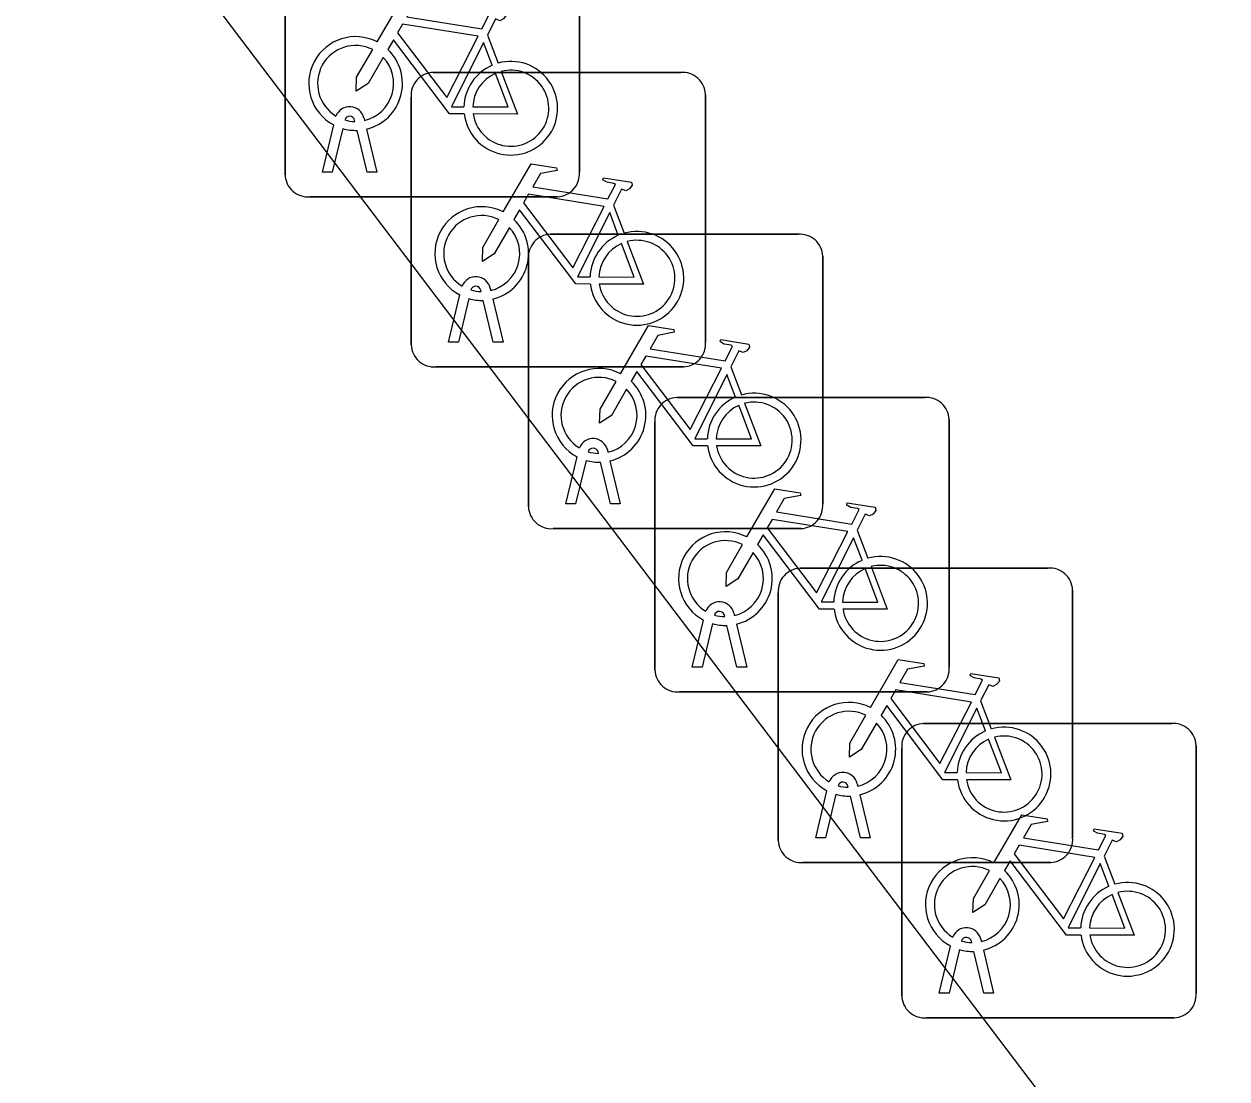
# Model space of a CAD drawing. Extents: x 160037 to 160839, y 385326 to 386441.
# Drawn here: x 160343.204 to 160347.286, y 385973.718 to 385977.298 of the extents above; entities that cross this region are included whole.
import ezdxf

# ---------------------------------------------------------------- set-up
doc = ezdxf.new("R2010")
doc.units = 0
doc.layers.add('IMGEO_Fietsenrek', color=7, linetype='Continuous')
doc.layers.add('IMGEO_Rijbaan_lokaal_open', color=7, linetype='Continuous')

msp = doc.modelspace()

# ---------------------------------------------------------------- linework, layer by layer
at = {"layer": 'IMGEO_Fietsenrek'}
for p, q in [((160344.0895, 385976.7859), (160344.0895, 385977.6268)), ((160344.0895, 385977.6268), (160344.0895, 385976.7859)), ((160345.0885, 385977.6361), (160345.0885, 385976.7952)), ((160345.0885, 385976.7952), (160345.0885, 385977.6361)), ((160344.7762, 385977.2602), (160344.8125, 385977.165)), ((160344.5919, 385977.1335), (160345.4328, 385977.1335)), ((160345.4328, 385977.1335), (160344.5919, 385977.1335)), ((160344.5175, 385976.2089), (160344.5175, 385977.0498)), ((160344.5175, 385977.0498), (160344.5175, 385976.2089)), ((160345.5165, 385977.0591), (160345.5165, 385976.2182)), ((160345.5165, 385976.2182), (160345.5165, 385977.0591)), ((160344.3269, 385976.9669), (160344.3259, 385976.9712)), ((160344.3576, 385976.9784), (160344.3594, 385976.9705)), ((160344.2165, 385976.7953), (160344.2548, 385976.9553)), ((160344.2852, 385976.9431), (160344.2499, 385976.7953)), ((160344.368, 385976.7953), (160344.3341, 385976.937)), ((160344.3664, 385976.9413), (160344.4014, 385976.7953)), ((160344.2499, 385976.7953), (160344.2165, 385976.7953)), ((160344.4014, 385976.7953), (160344.368, 385976.7953)), ((160345.0141, 385976.7115), (160344.1732, 385976.7115)), ((160344.1732, 385976.7115), (160345.0141, 385976.7115)), ((160345.2042, 385976.6832), (160345.2405, 385976.588)), ((160344.9899, 385976.5845), (160345.8308, 385976.5845)), ((160345.8308, 385976.5845), (160344.9899, 385976.5845)), ((160344.9155, 385975.6599), (160344.9155, 385976.5008)), ((160344.9155, 385976.5008), (160344.9155, 385975.6599)), ((160345.9145, 385976.5101), (160345.9145, 385975.6692)), ((160345.9145, 385975.6692), (160345.9145, 385976.5101)), ((160344.7549, 385976.3899), (160344.7539, 385976.3942)), ((160344.7856, 385976.4014), (160344.7874, 385976.3935)), ((160344.6445, 385976.2183), (160344.6828, 385976.3783)), ((160344.7132, 385976.3661), (160344.6779, 385976.2183)), ((160344.796, 385976.2183), (160344.7621, 385976.36)), ((160344.7944, 385976.3643), (160344.8294, 385976.2183)), ((160344.6779, 385976.2183), (160344.6445, 385976.2183)), ((160344.8294, 385976.2183), (160344.796, 385976.2183)), ((160345.4421, 385976.1345), (160344.6012, 385976.1345)), ((160344.6012, 385976.1345), (160345.4421, 385976.1345)), ((160345.6022, 385976.1342), (160345.6385, 385976.039)), ((160345.4189, 385976.0305), (160346.2598, 385976.0305)), ((160346.2598, 385976.0305), (160345.4189, 385976.0305)), ((160345.3445, 385975.1059), (160345.3445, 385975.9468)), ((160345.3445, 385975.9468), (160345.3445, 385975.1059)), ((160346.3435, 385975.9561), (160346.3435, 385975.1152)), ((160346.3435, 385975.1152), (160346.3435, 385975.9561)), ((160345.0425, 385975.6693), (160345.0808, 385975.8293)), ((160345.1529, 385975.8409), (160345.1519, 385975.8452)), ((160345.1836, 385975.8524), (160345.1854, 385975.8445)), ((160345.1112, 385975.8171), (160345.0759, 385975.6693)), ((160345.194, 385975.6693), (160345.1601, 385975.811)), ((160345.1924, 385975.8153), (160345.2274, 385975.6693)), ((160345.0759, 385975.6693), (160345.0425, 385975.6693)), ((160345.2274, 385975.6693), (160345.194, 385975.6693)), ((160345.8401, 385975.5855), (160344.9992, 385975.5855)), ((160344.9992, 385975.5855), (160345.8401, 385975.5855)), ((160346.0312, 385975.5802), (160346.0675, 385975.485)), ((160345.8379, 385975.4515), (160346.6788, 385975.4515)), ((160346.6788, 385975.4515), (160345.8379, 385975.4515)), ((160346.7625, 385975.3771), (160346.7625, 385974.5362)), ((160346.7625, 385974.5362), (160346.7625, 385975.3771)), ((160345.7635, 385974.5269), (160345.7635, 385975.3678)), ((160345.7635, 385975.3678), (160345.7635, 385974.5269)), ((160345.5819, 385975.2869), (160345.5809, 385975.2912)), ((160345.6126, 385975.2984), (160345.6144, 385975.2905)), ((160345.4715, 385975.1153), (160345.5098, 385975.2753)), ((160345.5402, 385975.2631), (160345.5049, 385975.1153)), ((160345.623, 385975.1153), (160345.5891, 385975.257)), ((160345.6214, 385975.2613), (160345.6564, 385975.1153)), ((160345.5049, 385975.1153), (160345.4715, 385975.1153)), ((160345.6564, 385975.1153), (160345.623, 385975.1153)), ((160346.2691, 385975.0315), (160345.4282, 385975.0315)), ((160345.4282, 385975.0315), (160346.2691, 385975.0315)), ((160346.4502, 385975.0012), (160346.4865, 385974.906)), ((160346.2569, 385974.9245), (160347.0978, 385974.9245)), ((160347.0978, 385974.9245), (160346.2569, 385974.9245)), ((160346.1825, 385973.9999), (160346.1825, 385974.8408)), ((160346.1825, 385974.8408), (160346.1825, 385973.9999)), ((160347.1815, 385974.8501), (160347.1815, 385974.0092)), ((160347.1815, 385974.0092), (160347.1815, 385974.8501)), ((160346.0316, 385974.7194), (160346.0334, 385974.7115)), ((160345.8905, 385974.5363), (160345.9288, 385974.6963)), ((160345.9592, 385974.6841), (160345.9239, 385974.5363)), ((160346.0009, 385974.7079), (160345.9999, 385974.7122)), ((160346.042, 385974.5363), (160346.0081, 385974.678)), ((160346.0404, 385974.6823), (160346.0754, 385974.5363)), ((160345.9239, 385974.5363), (160345.8905, 385974.5363)), ((160346.0754, 385974.5363), (160346.042, 385974.5363)), ((160346.8692, 385974.4742), (160346.9055, 385974.379)), ((160346.6881, 385974.4525), (160345.8472, 385974.4525)), ((160345.8472, 385974.4525), (160346.6881, 385974.4525)), ((160346.4506, 385974.1924), (160346.4524, 385974.1845)), ((160346.3095, 385974.0093), (160346.3478, 385974.1693)), ((160346.3782, 385974.1571), (160346.3429, 385974.0093)), ((160346.4199, 385974.1809), (160346.4189, 385974.1852)), ((160346.461, 385974.0093), (160346.4271, 385974.151)), ((160346.4594, 385974.1553), (160346.4944, 385974.0093)), ((160346.3429, 385974.0093), (160346.3095, 385974.0093)), ((160346.4944, 385974.0093), (160346.461, 385974.0093)), ((160347.1071, 385973.9255), (160346.2662, 385973.9255)), ((160346.2662, 385973.9255), (160347.1071, 385973.9255))]:
    msp.add_line(p, q, dxfattribs=at)
for points in [[(160344.4021, 385977.2372), (160344.4968, 385977.4007), (160344.583, 385977.3869), (160344.5847, 385977.3782), (160344.5286, 385977.3673), (160344.5024, 385977.322), (160344.7576, 385977.2812)], [(160344.7576, 385977.2812), (160344.7826, 385977.33), (160344.7775, 385977.334), (160344.7543, 385977.3377), (160344.7416, 385977.3452), (160344.7406, 385977.3483), (160344.7428, 385977.3529), (160344.8376, 385977.3378), (160344.8399, 385977.3275), (160344.8305, 385977.3151), (160344.8181, 385977.3087), (160344.8036, 385977.3149), (160344.7762, 385977.2602)], [(160344.7447, 385977.256), (160344.4879, 385977.297), (160344.4712, 385977.2682), (160344.6382, 385977.0479), (160344.7447, 385977.256)], [(160344.4228, 385977.1847), (160344.3712, 385977.0955), (160344.3313, 385977.0695), (160344.3325, 385977.117), (160344.387, 385977.2112)], [(160344.6978, 385976.9925), (160344.6481, 385976.9926), (160344.4574, 385977.2443), (160344.4384, 385977.2115)], [(160344.7927, 385977.158), (160344.7634, 385977.2348), (160344.654, 385977.0167), (160344.6967, 385977.0166)], [(160344.7267, 385977.0165), (160344.8466, 385977.0163), (160344.8034, 385977.1299)], [(160344.8232, 385977.1368), (160344.8782, 385976.9922), (160344.7281, 385976.9925)], [(160344.8301, 385976.6602), (160344.9248, 385976.8237), (160345.011, 385976.8099), (160345.0127, 385976.8012), (160344.9566, 385976.7903), (160344.9304, 385976.745), (160345.1856, 385976.7042)], [(160345.1856, 385976.7042), (160345.2106, 385976.753), (160345.2055, 385976.757), (160345.1823, 385976.7607), (160345.1696, 385976.7682), (160345.1686, 385976.7713), (160345.1708, 385976.7759), (160345.2656, 385976.7608), (160345.2679, 385976.7505), (160345.2585, 385976.7381), (160345.2461, 385976.7317), (160345.2316, 385976.7379), (160345.2042, 385976.6832)], [(160345.1727, 385976.679), (160344.9159, 385976.72), (160344.8992, 385976.6912), (160345.0662, 385976.4709), (160345.1727, 385976.679)], [(160345.1258, 385976.4155), (160345.0761, 385976.4156), (160344.8854, 385976.6673), (160344.8664, 385976.6345)], [(160345.2207, 385976.581), (160345.1914, 385976.6578), (160345.082, 385976.4397), (160345.1247, 385976.4396)], [(160344.8508, 385976.6077), (160344.7992, 385976.5185), (160344.7593, 385976.4925), (160344.7605, 385976.54), (160344.815, 385976.6342)], [(160345.2512, 385976.5598), (160345.3062, 385976.4152), (160345.1561, 385976.4155)], [(160345.1547, 385976.4395), (160345.2746, 385976.4393), (160345.2314, 385976.5529)], [(160345.2281, 385976.1112), (160345.3228, 385976.2747), (160345.409, 385976.2609), (160345.4107, 385976.2522), (160345.3546, 385976.2413), (160345.3284, 385976.196), (160345.5836, 385976.1552)], [(160345.5836, 385976.1552), (160345.6086, 385976.204), (160345.6035, 385976.208), (160345.5803, 385976.2117), (160345.5676, 385976.2192), (160345.5666, 385976.2223), (160345.5688, 385976.2269), (160345.6636, 385976.2118), (160345.6659, 385976.2015), (160345.6565, 385976.1891), (160345.6441, 385976.1827), (160345.6296, 385976.1889), (160345.6022, 385976.1342)], [(160345.5707, 385976.13), (160345.3139, 385976.171), (160345.2972, 385976.1422), (160345.4642, 385975.9219), (160345.5707, 385976.13)], [(160345.5238, 385975.8665), (160345.4741, 385975.8666), (160345.2834, 385976.1183), (160345.2644, 385976.0855)], [(160345.6187, 385976.032), (160345.5894, 385976.1088), (160345.48, 385975.8907), (160345.5227, 385975.8906)], [(160345.2488, 385976.0587), (160345.1972, 385975.9695), (160345.1573, 385975.9435), (160345.1585, 385975.991), (160345.213, 385976.0852)], [(160345.5527, 385975.8905), (160345.6726, 385975.8903), (160345.6294, 385976.0039)], [(160345.6492, 385976.0108), (160345.7042, 385975.8662), (160345.5541, 385975.8665)], [(160345.6571, 385975.5572), (160345.7518, 385975.7207), (160345.838, 385975.7069), (160345.8397, 385975.6982), (160345.7836, 385975.6873), (160345.7574, 385975.642), (160346.0126, 385975.6012)], [(160346.0126, 385975.6012), (160346.0376, 385975.65), (160346.0325, 385975.654), (160346.0093, 385975.6577), (160345.9966, 385975.6652), (160345.9956, 385975.6683), (160345.9978, 385975.6729), (160346.0926, 385975.6578), (160346.0949, 385975.6475), (160346.0855, 385975.6351), (160346.0731, 385975.6287), (160346.0586, 385975.6349), (160346.0312, 385975.5802)], [(160345.9997, 385975.576), (160345.7429, 385975.617), (160345.7262, 385975.5882), (160345.8932, 385975.3679), (160345.9997, 385975.576)], [(160345.9528, 385975.3125), (160345.9031, 385975.3126), (160345.7124, 385975.5643), (160345.6934, 385975.5315)], [(160346.0477, 385975.478), (160346.0184, 385975.5548), (160345.909, 385975.3367), (160345.9517, 385975.3366)], [(160345.6778, 385975.5047), (160345.6262, 385975.4155), (160345.5863, 385975.3895), (160345.5875, 385975.437), (160345.642, 385975.5312)], [(160346.0782, 385975.4568), (160346.1332, 385975.3122), (160345.9831, 385975.3125)], [(160345.9817, 385975.3365), (160346.1016, 385975.3363), (160346.0584, 385975.4499)], [(160346.0761, 385974.9782), (160346.1708, 385975.1417), (160346.257, 385975.1279), (160346.2587, 385975.1192), (160346.2026, 385975.1083), (160346.1764, 385975.063), (160346.4316, 385975.0222)], [(160346.4316, 385975.0222), (160346.4566, 385975.071), (160346.4515, 385975.075), (160346.4283, 385975.0787), (160346.4156, 385975.0862), (160346.4146, 385975.0893), (160346.4168, 385975.0939), (160346.5116, 385975.0788), (160346.5139, 385975.0685), (160346.5045, 385975.0561), (160346.4921, 385975.0497), (160346.4776, 385975.0559), (160346.4502, 385975.0012)], [(160346.4187, 385974.997), (160346.1619, 385975.038), (160346.1452, 385975.0092), (160346.3122, 385974.7889), (160346.4187, 385974.997)], [(160346.3718, 385974.7335), (160346.3221, 385974.7336), (160346.1314, 385974.9853), (160346.1124, 385974.9525)], [(160346.4667, 385974.899), (160346.4374, 385974.9758), (160346.328, 385974.7577), (160346.3707, 385974.7576)], [(160346.0968, 385974.9257), (160346.0452, 385974.8365), (160346.0053, 385974.8105), (160346.0065, 385974.858), (160346.061, 385974.9522)], [(160346.4007, 385974.7575), (160346.5206, 385974.7573), (160346.4774, 385974.8709)], [(160346.4972, 385974.8778), (160346.5522, 385974.7332), (160346.4021, 385974.7335)], [(160346.4951, 385974.4512), (160346.5898, 385974.6147), (160346.676, 385974.6009), (160346.6777, 385974.5922), (160346.6216, 385974.5813), (160346.5954, 385974.536), (160346.8506, 385974.4952)], [(160346.8506, 385974.4952), (160346.8756, 385974.544), (160346.8705, 385974.548), (160346.8473, 385974.5517), (160346.8346, 385974.5592), (160346.8336, 385974.5623), (160346.8358, 385974.5669), (160346.9306, 385974.5518), (160346.9329, 385974.5415), (160346.9235, 385974.5291), (160346.9111, 385974.5227), (160346.8966, 385974.5289), (160346.8692, 385974.4742)], [(160346.8377, 385974.47), (160346.5809, 385974.511), (160346.5642, 385974.4822), (160346.7312, 385974.2619), (160346.8377, 385974.47)], [(160346.7908, 385974.2065), (160346.7411, 385974.2066), (160346.5504, 385974.4583), (160346.5314, 385974.4255)], [(160346.8857, 385974.372), (160346.8564, 385974.4488), (160346.747, 385974.2307), (160346.7897, 385974.2306)], [(160346.5158, 385974.3987), (160346.4642, 385974.3095), (160346.4243, 385974.2835), (160346.4255, 385974.331), (160346.48, 385974.4252)], [(160346.9162, 385974.3508), (160346.9712, 385974.2062), (160346.8211, 385974.2065)], [(160346.8197, 385974.2305), (160346.9396, 385974.2303), (160346.8964, 385974.3439)]]:
    msp.add_lwpolyline(points, dxfattribs=at)
for centre, radius, start, end in [((160344.3291, 385977.0959), 0.159, 62.6766, 242.1369), ((160344.3291, 385977.0959), 0.129, 63.3192, 238.903), ((160344.3291, 385977.0959), 0.159, 283.5766, 46.6042), ((160344.3291, 385977.0959), 0.129, 283.6043, 43.4302), ((160344.8557, 385977.0119), 0.159, 187.0065, 105.7708), ((160344.5952, 385977.0556), 0.0779, 92.4484, 184.2845), ((160344.5952, 385977.0556), 0.0779, 92.4484, 184.2845), ((160344.8557, 385977.0119), 0.159, 113.3408, 178.3217), ((160344.8557, 385977.0119), 0.129, 113.923, 177.9556), ((160344.8557, 385977.0119), 0.129, 188.6715, 104.5883), ((160345.4386, 385977.0558), 0.0779, 2.4484, 94.2845), ((160345.4386, 385977.0558), 0.0779, 2.4484, 94.2845), ((160344.3089, 385976.9673), 0.0499, 12.8025, 158.6934), ((160344.3089, 385976.9673), 0.0174, 12.8025, 163.4502), ((160344.3291, 385977.0959), 0.129, 253.415, 269.0204), ((160344.3291, 385977.0959), 0.159, 253.9967, 271.7867), ((160344.1674, 385976.7892), 0.0779, 182.4484, 274.2845), ((160344.1674, 385976.7892), 0.0779, 182.4484, 274.2845), ((160345.0108, 385976.7894), 0.0779, 272.4484, 4.2845), ((160345.0108, 385976.7894), 0.0779, 272.4484, 4.2845), ((160344.7571, 385976.5189), 0.159, 62.6766, 242.1369), ((160344.7571, 385976.5189), 0.129, 63.3192, 238.903), ((160344.7571, 385976.5189), 0.129, 283.6043, 43.4302), ((160344.7571, 385976.5189), 0.159, 283.5766, 46.6042), ((160344.9932, 385976.5066), 0.0779, 92.4484, 184.2845), ((160344.9932, 385976.5066), 0.0779, 92.4484, 184.2845), ((160345.2837, 385976.4349), 0.159, 113.3408, 178.3217), ((160345.2837, 385976.4349), 0.159, 187.0065, 105.7708), ((160345.2837, 385976.4349), 0.129, 188.6715, 104.5883), ((160345.8366, 385976.5068), 0.0779, 2.4484, 94.2845), ((160345.8366, 385976.5068), 0.0779, 2.4484, 94.2845), ((160345.2837, 385976.4349), 0.129, 113.923, 177.9556), ((160344.7369, 385976.3903), 0.0499, 12.8025, 158.6934), ((160344.7369, 385976.3903), 0.0174, 12.8025, 163.4502), ((160344.7571, 385976.5189), 0.129, 253.415, 269.0204), ((160344.7571, 385976.5189), 0.159, 253.9967, 271.7867), ((160344.5954, 385976.2122), 0.0779, 182.4484, 274.2845), ((160344.5954, 385976.2122), 0.0779, 182.4484, 274.2845), ((160345.4388, 385976.2124), 0.0779, 272.4484, 4.2845), ((160345.4388, 385976.2124), 0.0779, 272.4484, 4.2845), ((160345.1551, 385975.9699), 0.159, 62.6766, 242.1369), ((160345.1551, 385975.9699), 0.129, 63.3192, 238.903), ((160345.1551, 385975.9699), 0.159, 283.5766, 46.6042), ((160345.1551, 385975.9699), 0.129, 283.6043, 43.4302), ((160345.4222, 385975.9526), 0.0779, 92.4484, 184.2845), ((160345.4222, 385975.9526), 0.0779, 92.4484, 184.2845), ((160345.6817, 385975.8859), 0.159, 113.3408, 178.3217), ((160345.6817, 385975.8859), 0.159, 187.0065, 105.7708), ((160346.2656, 385975.9528), 0.0779, 2.4484, 94.2845), ((160346.2656, 385975.9528), 0.0779, 2.4484, 94.2845), ((160345.6817, 385975.8859), 0.129, 113.923, 177.9556), ((160345.6817, 385975.8859), 0.129, 188.6715, 104.5883), ((160345.1349, 385975.8413), 0.0499, 12.8025, 158.6934), ((160345.1349, 385975.8413), 0.0174, 12.8025, 163.4502), ((160345.1551, 385975.9699), 0.129, 253.415, 269.0204), ((160345.1551, 385975.9699), 0.159, 253.9967, 271.7867), ((160344.9934, 385975.6632), 0.0779, 182.4484, 274.2845), ((160344.9934, 385975.6632), 0.0779, 182.4484, 274.2845), ((160345.8368, 385975.6634), 0.0779, 272.4484, 4.2845), ((160345.8368, 385975.6634), 0.0779, 272.4484, 4.2845), ((160345.5841, 385975.4159), 0.159, 62.6766, 242.1369), ((160345.5841, 385975.4159), 0.129, 63.3192, 238.903), ((160345.5841, 385975.4159), 0.129, 283.6043, 43.4302), ((160345.5841, 385975.4159), 0.159, 283.5766, 46.6042), ((160346.1107, 385975.3319), 0.159, 113.3408, 178.3217), ((160346.1107, 385975.3319), 0.159, 187.0065, 105.7708), ((160346.1107, 385975.3319), 0.129, 188.6715, 104.5883), ((160345.8412, 385975.3736), 0.0779, 92.4484, 184.2845), ((160345.8412, 385975.3736), 0.0779, 92.4484, 184.2845), ((160346.1107, 385975.3319), 0.129, 113.923, 177.9556), ((160346.6846, 385975.3738), 0.0779, 2.4484, 94.2845), ((160346.6846, 385975.3738), 0.0779, 2.4484, 94.2845), ((160345.5639, 385975.2873), 0.0499, 12.8025, 158.6934), ((160345.5639, 385975.2873), 0.0174, 12.8025, 163.4502), ((160345.5841, 385975.4159), 0.129, 253.415, 269.0204), ((160345.5841, 385975.4159), 0.159, 253.9967, 271.7867), ((160345.4224, 385975.1092), 0.0779, 182.4484, 274.2845), ((160345.4224, 385975.1092), 0.0779, 182.4484, 274.2845), ((160346.2658, 385975.1094), 0.0779, 272.4484, 4.2845), ((160346.2658, 385975.1094), 0.0779, 272.4484, 4.2845), ((160346.0031, 385974.8369), 0.159, 62.6766, 242.1369), ((160346.0031, 385974.8369), 0.129, 63.3192, 238.903), ((160346.0031, 385974.8369), 0.129, 283.6043, 43.4302), ((160346.0031, 385974.8369), 0.159, 283.5766, 46.6042), ((160346.2602, 385974.8466), 0.0779, 92.4484, 184.2845), ((160346.2602, 385974.8466), 0.0779, 92.4484, 184.2845), ((160347.1036, 385974.8468), 0.0779, 2.4484, 94.2845), ((160347.1036, 385974.8468), 0.0779, 2.4484, 94.2845), ((160346.5297, 385974.7529), 0.159, 113.3408, 178.3217), ((160346.5297, 385974.7529), 0.159, 187.0065, 105.7708), ((160346.5297, 385974.7529), 0.129, 188.6715, 104.5883), ((160346.5297, 385974.7529), 0.129, 113.923, 177.9556), ((160345.9829, 385974.7083), 0.0499, 12.8025, 158.6934), ((160345.9829, 385974.7083), 0.0174, 12.8025, 163.4502), ((160346.0031, 385974.8369), 0.159, 253.9967, 271.7867), ((160346.0031, 385974.8369), 0.129, 253.415, 269.0204), ((160345.8414, 385974.5302), 0.0779, 182.4484, 274.2845), ((160345.8414, 385974.5302), 0.0779, 182.4484, 274.2845), ((160346.6848, 385974.5304), 0.0779, 272.4484, 4.2845), ((160346.6848, 385974.5304), 0.0779, 272.4484, 4.2845), ((160346.4221, 385974.3099), 0.159, 62.6766, 242.1369), ((160346.4221, 385974.3099), 0.129, 63.3192, 238.903), ((160346.4221, 385974.3099), 0.129, 283.6043, 43.4302), ((160346.4221, 385974.3099), 0.159, 283.5766, 46.6042), ((160346.9487, 385974.2259), 0.159, 113.3408, 178.3217), ((160346.9487, 385974.2259), 0.159, 187.0065, 105.7708), ((160346.9487, 385974.2259), 0.129, 188.6715, 104.5883), ((160346.9487, 385974.2259), 0.129, 113.923, 177.9556), ((160346.4019, 385974.1813), 0.0499, 12.8025, 158.6934), ((160346.4019, 385974.1813), 0.0174, 12.8025, 163.4502), ((160346.4221, 385974.3099), 0.159, 253.9967, 271.7867), ((160346.4221, 385974.3099), 0.129, 253.415, 269.0204), ((160346.2604, 385974.0032), 0.0779, 182.4484, 274.2845), ((160346.2604, 385974.0032), 0.0779, 182.4484, 274.2845), ((160347.1038, 385974.0034), 0.0779, 272.4484, 4.2845), ((160347.1038, 385974.0034), 0.0779, 272.4484, 4.2845)]:
    msp.add_arc(centre, radius, start, end, dxfattribs=at)
at = {"layer": 'IMGEO_Rijbaan_lokaal_open'}
msp.add_lwpolyline([(160328.26, 385997.929), (160351.422, 385967.377)], dxfattribs=at)

doc.saveas('drawing.dxf')
